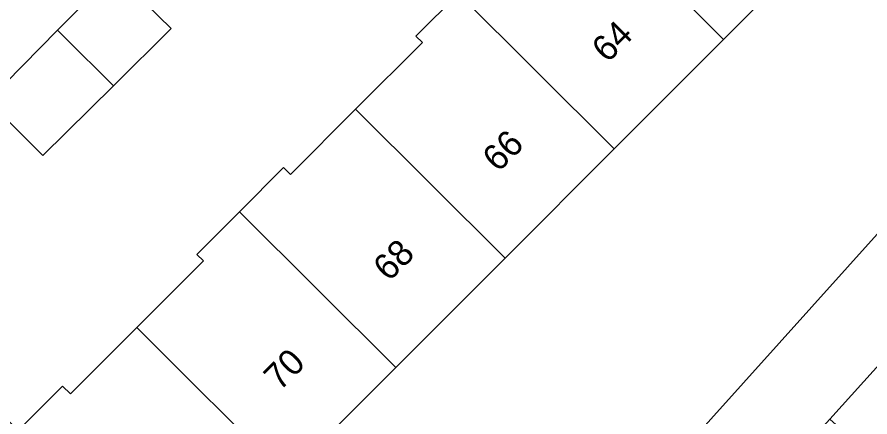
# Model space of a CAD drawing. Extents: x 159039 to 160102, y 381214 to 382524.
# Drawn here: x 159593.38 to 159626.42, y 381806.97 to 381822.48 of the extents above; entities that cross this region are included whole.
import ezdxf

# ---------------------------------------------------------------- set-up
doc = ezdxf.new("R2010")
doc.units = 0
for name, color, linetype in [('IMGEO_Erf', 7, 'Continuous'), ('IMGEO_Pand', 7, 'Continuous'), ('IMGEO_Pand_nummerreeks', 7, 'Continuous'), ('IMGEO_Parkeervlak_open', 7, 'Continuous'), ('IMGEO_Voetpad_open', 7, 'Continuous')]:
    doc.layers.add(name, color=color, linetype=linetype)

msp = doc.modelspace()

# ---------------------------------------------------------------- linework, layer by layer
at = {"layer": 'IMGEO_Erf'}
for points in [[(159598.968, 381783.181), (159640.171, 381829.067), (159659.371, 381850.323)], [(159624.98, 381825.839), (159620.747, 381821.601), (159616.515, 381817.362), (159612.283, 381813.124), (159608.05, 381808.885), (159603.818, 381804.647), (159599.584, 381800.408), (159595.336, 381796.154), (159590.733, 381791.544)], [(159591.325, 381808.555), (159593.431, 381806.451), (159593.482, 381806.502), (159595.146, 381808.169), (159595.45, 381807.865), (159598.019, 381810.438), (159600.602, 381813.025), (159600.351, 381813.276), (159602, 381814.927), (159603.708, 381816.638), (159603.974, 381816.373), (159606.498, 381818.901), (159609.084, 381821.49), (159608.835, 381821.739), (159610.481, 381823.388)]]:
    msp.add_lwpolyline(points, dxfattribs=at)
msp.add_lwpolyline([(159594.952, 381821.966), (159597.15, 381824.196), (159597.395, 381823.955), (159599.352, 381822.029), (159597.112, 381819.808), (159594.385, 381817.105), (159592.499, 381818.988), (159592.256, 381819.231)], close=True, dxfattribs=at)
at = {"layer": 'IMGEO_Pand'}
for points in [[(159618.943, 381831.869), (159617.307, 381830.23), (159617.559, 381829.978), (159614.963, 381827.377), (159620.747, 381821.601), (159624.98, 381825.839)], [(159614.963, 381827.377), (159612.266, 381830.077), (159608.03, 381825.835), (159610.481, 381823.388), (159616.515, 381817.362), (159620.747, 381821.601)], [(159594.952, 381821.966), (159595.195, 381821.723), (159597.112, 381819.808), (159599.352, 381822.029), (159597.395, 381823.955), (159597.15, 381824.196)], [(159616.515, 381817.362), (159610.481, 381823.388), (159608.835, 381821.739), (159609.084, 381821.49), (159606.498, 381818.901), (159612.283, 381813.124)], [(159597.112, 381819.808), (159595.195, 381821.723), (159594.952, 381821.966), (159592.256, 381819.231), (159592.499, 381818.988), (159594.385, 381817.105)], [(159606.498, 381818.901), (159603.974, 381816.373), (159603.708, 381816.638), (159602, 381814.927), (159608.05, 381808.885), (159612.283, 381813.124)], [(159603.818, 381804.647), (159608.05, 381808.885), (159602, 381814.927), (159600.351, 381813.276), (159600.602, 381813.025), (159598.019, 381810.438)], [(159599.584, 381800.408), (159603.818, 381804.647), (159598.019, 381810.438), (159595.45, 381807.865), (159595.146, 381808.169), (159593.482, 381806.502)]]:
    msp.add_lwpolyline(points, close=True, dxfattribs=at)
at = {"layer": 'IMGEO_Parkeervlak_open'}
msp.add_lwpolyline([(159638.897, 381819.482), (159637.437, 381820.824), (159624.86, 381806.887), (159626.352, 381805.552)], close=True, dxfattribs=at)
at = {"layer": 'IMGEO_Voetpad_open'}
for points in [[(159659.371, 381850.323), (159640.171, 381829.067), (159598.968, 381783.181), (159593.974, 381777.727)], [(159603.32, 381782.965), (159624.86, 381806.887), (159637.437, 381820.824), (159659.663, 381845.532)]]:
    msp.add_lwpolyline(points, dxfattribs=at)

# ---------------------------------------------------------------- texts
at = {"layer": 'IMGEO_Pand_nummerreeks'}
for s, rotation, p in [('64', 45.0402, (159616.255, 381820.667)), ('66', 45.0401, (159612.021, 381816.428)), ('68', 45.0401, (159607.789, 381812.19)), ('70', 45.0401, (159603.556, 381807.95))]:
    msp.add_text(s, height=1, rotation=rotation, dxfattribs=at).set_placement(p)

doc.saveas('drawing.dxf')
